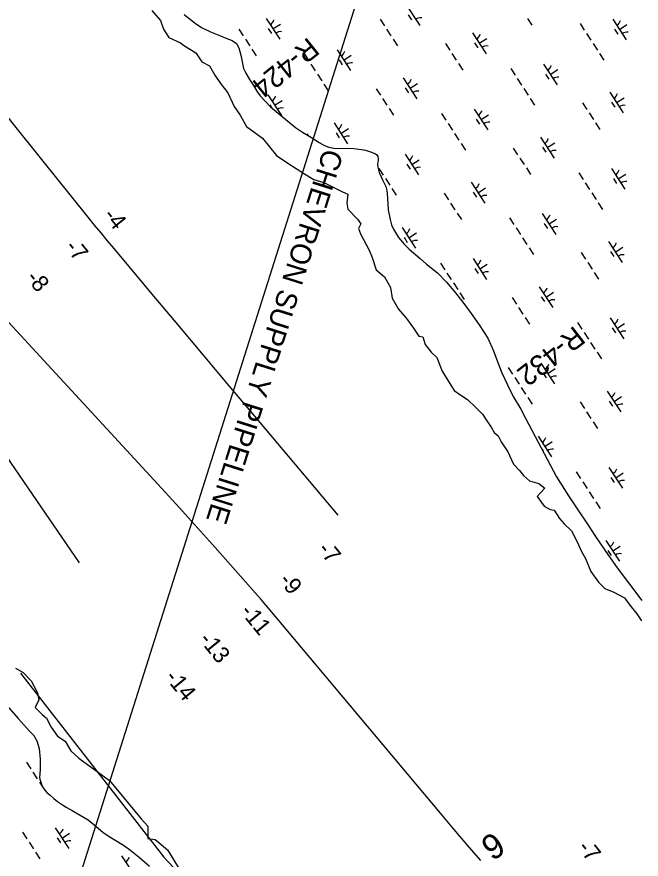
# Model space of a CAD drawing. Extents: x 3953924 to 3974542, y 193747 to 216192.
# Drawn here: x 3965380 to 3966638, y 201392 to 203089 of the extents above; entities that cross this region are included whole.
import ezdxf

# ---------------------------------------------------------------- set-up
doc = ezdxf.new("R2010")
doc.units = 0
for name, color, linetype in [('V-RIVR-EDGE', 7, 'Continuous'), ('V-RIVR-IDEN', 7, 'Continuous'), ('V-RIVR-JETY', 7, 'Continuous'), ('V-RIVR-RANG', 7, 'Continuous'), ('V-RIVR-RANG-IDEN', 7, 'Continuous'), ('V-TOPO-MINR', 7, 'Continuous'), ('V-UTIL-IDEN', 7, 'Continuous'), ('V-UTIL-LINE', 7, 'Continuous'), ('V-WETL-SWMP', 7, 'Continuous')]:
    doc.layers.add(name, color=color, linetype=linetype)

msp = doc.modelspace()

# ---------------------------------------------------------------- linework, layer by layer
at = {"layer": 'V-RIVR-EDGE'}
for points in [[(3965651.7, 203101.4), (3965669.5, 203081.2), (3965675.4, 203063.4), (3965686.1, 203046.8), (3965709.9, 203036.1), (3965715.8, 203031.3), (3965740.7, 203015.9), (3965752.6, 202998.1), (3965768, 202989.8), (3965778.7, 202970.8), (3965790.6, 202954.2), (3965804.8, 202935.2), (3965817.9, 202907.9), (3965829.8, 202890.1), (3965842.8, 202867.5), (3965874.9, 202843.8), (3965903.4, 202809.3), (3965925.9, 202793.9), (3965959.2, 202772.5), (3965978.2, 202760.7), (3965998.4, 202754.7), (3966036.3, 202735.7), (3966047, 202731), (3966044.7, 202713.2), (3966047, 202701.3), (3966066, 202681.1), (3966073.2, 202671.6), (3966068.4, 202662.1), (3966072, 202651.4), (3966089.8, 202618.2), (3966095.7, 202603.9), (3966104, 202579), (3966120.6, 202564.8), (3966132.5, 202543.4), (3966136.1, 202522), (3966149.1, 202499.5), (3966164.6, 202480.5), (3966178.8, 202461.5), (3966189.5, 202444.9), (3966197.8, 202443.7), (3966202.6, 202428.2), (3966214.4, 202412.8), (3966226.3, 202402.1), (3966237, 202374.8), (3966247.7, 202357), (3966260.7, 202335.6), (3966276.2, 202325), (3966288, 202317.8), (3966304.7, 202301.2), (3966317.7, 202288.1), (3966328.4, 202272.7), (3966335.5, 202262), (3966341.5, 202251.3), (3966349.8, 202244.2), (3966355.7, 202232.3), (3966368.8, 202212.2), (3966380.6, 202187.2), (3966392.5, 202174.2), (3966400.8, 202164.7), (3966412.7, 202154), (3966431.7, 202148.1), (3966443.6, 202138.6), (3966434.1, 202129.1), (3966428.1, 202121.9), (3966442.4, 202102.9), (3966454.2, 202095.8), (3966462.6, 202094.6), (3966473.2, 202078), (3966482.7, 202067.3), (3966497, 202053.1), (3966508.9, 202030.5), (3966517.2, 202011.5), (3966525.5, 201997.3), (3966536.2, 201971.2), (3966551.6, 201949.8), (3966564.7, 201936.7), (3966582.5, 201929.6), (3966603.8, 201917.7), (3966614.5, 201903.5), (3966628.8, 201885.7), (3966638.3, 201871.4)], [(3965377.2, 201776.5), (3965392.6, 201767.6), (3965409.2, 201750.9), (3965422, 201726.6), (3965424.6, 201712.5), (3965416.9, 201697.1), (3965431, 201683), (3965439.9, 201675.4), (3965448.9, 201657.4), (3965461.7, 201639.5), (3965477.1, 201629.3), (3965488.6, 201610), (3965505.2, 201594.7), (3965566.7, 201549.9), (3965630.7, 201473), (3965643.6, 201457.7), (3965643.6, 201433.3), (3965658.9, 201430.8), (3965683.3, 201410.3), (3965711.4, 201365.4)]]:
    msp.add_lwpolyline(points, dxfattribs=at)
at = {"layer": 'V-RIVR-JETY'}
msp.add_lwpolyline([(3965387.4, 201766), (3965676.4, 201395.8), (3965795.6, 201267.6), (3965922, 201152), (3966044.8, 201002.1), (3966216.4, 200738.4), (3966283.2, 200639.1), (3966436.7, 200467.6), (3966530.6, 200361), (3966624.5, 200225.5), (3966685.9, 200111.8), (3966696.8, 200091.9), (3966718.4, 200064.8), (3966859.3, 199862.5), (3966893.6, 199812), (3967164.5, 199403.8), (3967289.1, 199197.9), (3967375.8, 199057.1), (3967522.1, 198887.3), (3967612.4, 198786.2), (3967746, 198636.3), (3967827.3, 198542.4), (3968004.3, 198338.3), (3968150.6, 198174)], dxfattribs=at)
at = {"layer": 'V-TOPO-MINR'}
for points in [[(3965506.6, 201988.8), (3965255.4, 202354.7), (3965242.2, 202373.9), (3965228.9, 202393), (3965215.5, 202412), (3965202, 202431), (3965134.7, 202525.3), (3965087, 202591), (3965038.7, 202656.3), (3964989.5, 202720.9), (3964939.6, 202785), (3964780.4, 202986.5), (3964763, 203008.2), (3964745.4, 203029.6), (3964727.4, 203050.8), (3964709.1, 203071.7), (3964596.1, 203199.1), (3964544.6, 203255.3), (3964491.9, 203310.5), (3964437.5, 203364), (3964382, 203416.4), (3964269.3, 203519.5)], [(3966027, 202084.7), (3965859.3, 202283.9), (3965807.6, 202345.4), (3965755.9, 202406.9), (3965704.3, 202468.4), (3965652.7, 202529.9), (3965575.8, 202621.6), (3965562.7, 202637.4), (3965549.7, 202653.1), (3965536.7, 202669), (3965523.8, 202684.9), (3965430.1, 202801.1), (3965370.8, 202875.5), (3965312.1, 202950.4), (3965254.4, 203026), (3965197.2, 203102.1)], [(3966314.9, 201388.7), (3966287.3, 201420.2), (3966260.1, 201452), (3966233.1, 201484), (3965904.6, 201876.4), (3965893.8, 201889.2), (3965883, 201901.9), (3965872.1, 201914.5), (3965861.1, 201927.1), (3965810.7, 201984.2), (3965774.3, 202025.2), (3965737.8, 202066), (3965701, 202106.6), (3965664, 202147), (3965348, 202490.2), (3964865.3, 203050), (3964845.8, 203072.5), (3964826.2, 203095)]]:
    msp.add_lwpolyline(points, dxfattribs=at)
at = {"layer": 'V-UTIL-LINE'}
msp.add_line((3966429.3, 204272.5), (3965476.3, 201261.9), dxfattribs=at)
at = {"layer": 'V-WETL-SWMP'}
for p, q in [((3966164.5, 203112.8), (3966191.8, 203070.9)), ((3965716.9, 203093.4), (3965726.3, 203085.6)), ((3965726.3, 203085.6), (3965739.1, 203075.8)), ((3965882.2, 203085.1), (3965909.5, 203043.2)), ((3966111.8, 203083.8), (3966120.5, 203070.4)), ((3966168.4, 203092.7), (3966175, 203082.7)), ((3966408.8, 203085.1), (3966417.5, 203071.7)), ((3966580.2, 203084), (3966607.5, 203042.1)), ((3965739.1, 203075.8), (3965751.9, 203067.1)), ((3965751.9, 203067.1), (3965770.4, 203058.4)), ((3965827.5, 203063.4), (3965836.2, 203050)), ((3965886.1, 203064.9), (3965892.7, 203054.9)), ((3965895.9, 203064.1), (3965910.9, 203073.9)), ((3966124.9, 203063.7), (3966133.6, 203050.3)), ((3966514.4, 203075.1), (3966523.1, 203061.7)), ((3966584.1, 203063.9), (3966590.7, 203053.8)), ((3966593.9, 203063.1), (3966608.9, 203072.9)), ((3965770.4, 203058.4), (3965790.4, 203050)), ((3965790.4, 203050), (3965803.3, 203045.2)), ((3966297.9, 203056.2), (3966325.2, 203014.3)), ((3966527.5, 203055), (3966536.2, 203041.6)), ((3965803.3, 203045.2), (3965813.9, 203040.8)), ((3965813.9, 203040.8), (3965822.5, 203034.5)), ((3965822.5, 203034.5), (3965827, 203026.4)), ((3965840.6, 203043.3), (3965849.3, 203029.9)), ((3966138, 203043.6), (3966146.7, 203030.2)), ((3966243.2, 203034.6), (3966251.9, 203021.1)), ((3966301.8, 203036.1), (3966308.4, 203026)), ((3966311.6, 203035.3), (3966326.7, 203045.1)), ((3966540.6, 203034.9), (3966549.3, 203021.4)), ((3965827, 203026.4), (3965831.2, 203011.1)), ((3965853.6, 203023.2), (3965862.4, 203009.7)), ((3965959.3, 203013.2), (3965968, 202999.8)), ((3966025.1, 203022.1), (3966052.4, 202980.2)), ((3966256.3, 203014.4), (3966265, 203001)), ((3966553.7, 203014.7), (3966562.4, 203001.3)), ((3965831.2, 203011.1), (3965833.6, 202997.7)), ((3965833.6, 202997.7), (3965836.8, 202984.7)), ((3966029, 203002), (3966035.6, 202991.9)), ((3966038.7, 203001.2), (3966053.8, 203011)), ((3965836.8, 202984.7), (3965841.2, 202975.1)), ((3965972.4, 202993.1), (3965981.1, 202979.6)), ((3966269.4, 202994.3), (3966278.1, 202980.9)), ((3966375, 202984.3), (3966383.7, 202970.9)), ((3966440.8, 202993.3), (3966468.1, 202951.4)), ((3966454.5, 202972.3), (3966469.5, 202982.1)), ((3965841.2, 202975.1), (3965848.6, 202962.4)), ((3965848.6, 202962.4), (3965856.7, 202950)), ((3965985.5, 202972.9), (3965994.2, 202959.5)), ((3966158.5, 202965.5), (3966185.8, 202923.6)), ((3966388.1, 202964.2), (3966396.8, 202950.8)), ((3966444.7, 202973.1), (3966451.3, 202963.1)), ((3965856.7, 202950), (3965863.8, 202938.8)), ((3965998.6, 202952.8), (3966007.3, 202939.4)), ((3966162.4, 202945.4), (3966169, 202935.3)), ((3966172.2, 202944.5), (3966187.3, 202954.4)), ((3966401.2, 202944.1), (3966409.9, 202930.7)), ((3965863.8, 202938.8), (3965870.4, 202929.5)), ((3965870.4, 202929.5), (3965891, 202907)), ((3965885.7, 202931.4), (3965913, 202889.5)), ((3966103.8, 202943.8), (3966112.5, 202930.4)), ((3966574.2, 202936.7), (3966601.5, 202894.8)), ((3965889.6, 202911.2), (3965893.9, 202904.6)), ((3965899.3, 202910.4), (3965914.4, 202920.2)), ((3966116.9, 202923.7), (3966125.6, 202910.3)), ((3966414.3, 202924), (3966423, 202910.6)), ((3966519.5, 202915), (3966528.2, 202901.6)), ((3966578.1, 202916.5), (3966584.7, 202906.5)), ((3966587.9, 202915.7), (3966603, 202925.5)), ((3965891, 202907), (3965941.6, 202865.6)), ((3966130, 202903.6), (3966138.7, 202890.2)), ((3966235.6, 202893.6), (3966244.3, 202880.2)), ((3966301.4, 202902.5), (3966328.7, 202860.6)), ((3966532.6, 202894.9), (3966541.3, 202881.5)), ((3966305.3, 202882.4), (3966311.9, 202872.3)), ((3966315.1, 202881.6), (3966330.1, 202891.4)), ((3965941.6, 202865.6), (3965955.2, 202856.2)), ((3966019.1, 202874.7), (3966046.4, 202832.8)), ((3966032.8, 202853.8), (3966047.8, 202863.6)), ((3966248.7, 202873.5), (3966257.4, 202860.1)), ((3966545.7, 202874.8), (3966554.4, 202861.3)), ((3965955.2, 202856.2), (3965973.6, 202845.6)), ((3965964.4, 202853.1), (3965966.6, 202849.6)), ((3965973.6, 202845.6), (3965989.1, 202835.4)), ((3966023, 202854.6), (3966029.6, 202844.6)), ((3966261.8, 202853.4), (3966270.5, 202840)), ((3966434.8, 202845.9), (3966462.1, 202804)), ((3965989.1, 202835.4), (3965999.6, 202829.4)), ((3965999.6, 202829.4), (3966008.7, 202825.8)), ((3966008.7, 202825.8), (3966018.6, 202823.7)), ((3966274.9, 202833.3), (3966283.6, 202819.8)), ((3966438.7, 202825.8), (3966445.3, 202815.7)), ((3966448.5, 202825), (3966463.6, 202834.8)), ((3966018.6, 202823.7), (3966033.8, 202823.1)), ((3966033.8, 202823.1), (3966047.5, 202823.9)), ((3966047.5, 202823.9), (3966059, 202823.3)), ((3966059, 202823.3), (3966074.2, 202821.5)), ((3966074.2, 202821.5), (3966082.5, 202819.8)), ((3966082.5, 202819.8), (3966094.3, 202816.2)), ((3966094.3, 202816.2), (3966102.6, 202812.6)), ((3966102.6, 202812.6), (3966104.5, 202811)), ((3966104.5, 202811), (3966106, 202809.1)), ((3966106, 202809.1), (3966107.1, 202807.2)), ((3966162, 202811.8), (3966189.3, 202769.9)), ((3966380.1, 202824.2), (3966388.8, 202810.8)), ((3966107.7, 202799.9), (3966106.8, 202791.5)), ((3966106.8, 202791.5), (3966107.4, 202785.4)), ((3966107.1, 202807.2), (3966107.7, 202803)), ((3966107.7, 202803), (3966107.7, 202799.9)), ((3966165.9, 202791.7), (3966172.5, 202781.6)), ((3966175.7, 202790.8), (3966190.7, 202800.7)), ((3966393.2, 202804.1), (3966401.9, 202790.7)), ((3966107.4, 202785.4), (3966109.9, 202775.1)), ((3966109.3, 202782.7), (3966118, 202769.3)), ((3966109.9, 202775.1), (3966113.9, 202765.9)), ((3966406.3, 202784), (3966415, 202770.6)), ((3966577.7, 202783), (3966605, 202741)), ((3966113.9, 202765.9), (3966116.8, 202760.1)), ((3966116.8, 202760.1), (3966123, 202747)), ((3966122.4, 202762.6), (3966131.1, 202749.2)), ((3966511.9, 202774), (3966520.6, 202760.6)), ((3966581.6, 202762.8), (3966588.2, 202752.8)), ((3966591.4, 202762), (3966606.5, 202771.8)), ((3966123, 202747), (3966124.5, 202741.6)), ((3966124.5, 202741.6), (3966125.8, 202733.2)), ((3966135.5, 202742.5), (3966144.2, 202729.1)), ((3966295.4, 202755.2), (3966322.7, 202713.3)), ((3966309.1, 202734.2), (3966324.2, 202744)), ((3966525, 202753.9), (3966533.7, 202740.5)), ((3966125.8, 202733.2), (3966126.4, 202721.8)), ((3966240.7, 202733.5), (3966249.4, 202720.1)), ((3966299.3, 202735), (3966305.9, 202725)), ((3966538.1, 202733.8), (3966546.8, 202720.4)), ((3966126.4, 202721.8), (3966127.3, 202712.2)), ((3966127.3, 202712.2), (3966128.2, 202700)), ((3966253.8, 202713.4), (3966262.5, 202700)), ((3966551.2, 202713.7), (3966559.9, 202700.3)), ((3966128.2, 202700), (3966131.7, 202680.5)), ((3966266.9, 202693.3), (3966275.6, 202679.9)), ((3966438.3, 202692.2), (3966465.6, 202650.3)), ((3966131.7, 202680.5), (3966134.9, 202669.4)), ((3966372.5, 202683.3), (3966381.2, 202669.9)), ((3966452, 202671.3), (3966467, 202681.1)), ((3966134.9, 202669.4), (3966138.9, 202660.6)), ((3966138.9, 202660.6), (3966148.9, 202644)), ((3966156, 202664.4), (3966183.3, 202622.5)), ((3966385.6, 202663.2), (3966394.3, 202649.8)), ((3966442.2, 202672.1), (3966448.8, 202662)), ((3966148.9, 202644), (3966161.2, 202629.6)), ((3966159.9, 202644.3), (3966166.5, 202634.2)), ((3966169.7, 202643.5), (3966184.8, 202653.3)), ((3966398.7, 202643), (3966407.4, 202629.6)), ((3966161.2, 202629.6), (3966170.5, 202620.3)), ((3966411.8, 202622.9), (3966420.5, 202609.5)), ((3966571.7, 202635.6), (3966599, 202593.7)), ((3966585.4, 202614.6), (3966600.5, 202624.5)), ((3966170.5, 202620.3), (3966192.3, 202601.6)), ((3966517, 202613.9), (3966525.7, 202600.5)), ((3966575.6, 202615.5), (3966582.2, 202605.4)), ((3966192.3, 202601.6), (3966205.4, 202590.3)), ((3966205.4, 202590.3), (3966227.2, 202572.7)), ((3966233.1, 202592.5), (3966241.8, 202579.1)), ((3966298.9, 202601.5), (3966326.2, 202559.6)), ((3966312.6, 202580.5), (3966327.6, 202590.3)), ((3966530.1, 202593.8), (3966538.8, 202580.4)), ((3966227.2, 202572.7), (3966245.5, 202553.7)), ((3966246.2, 202572.4), (3966254.9, 202559)), ((3966302.8, 202581.3), (3966309.4, 202571.3)), ((3966543.2, 202573.7), (3966551.9, 202560.3)), ((3966245.5, 202553.7), (3966263.7, 202532.4)), ((3966259.3, 202552.3), (3966268, 202538.9)), ((3966432.3, 202544.8), (3966459.6, 202502.9)), ((3966263.7, 202532.4), (3966280.5, 202510.7)), ((3966272.4, 202532.2), (3966281.1, 202518.8)), ((3966377.6, 202523.2), (3966386.3, 202509.8)), ((3966436.2, 202524.7), (3966442.8, 202514.7)), ((3966446, 202523.9), (3966461.1, 202533.7)), ((3966280.5, 202510.7), (3966294.9, 202491)), ((3966390.7, 202503.1), (3966399.4, 202489.6)), ((3966294.9, 202491), (3966311.6, 202467.8)), ((3966403.8, 202482.9), (3966412.5, 202469.5)), ((3966509.4, 202473), (3966518.1, 202459.5)), ((3966575.2, 202481.9), (3966602.5, 202440)), ((3966588.9, 202460.9), (3966604, 202470.8)), ((3966311.6, 202467.8), (3966329, 202441.1)), ((3966522.5, 202452.8), (3966531.2, 202439.4)), ((3966579.1, 202461.8), (3966585.7, 202451.7)), ((3966329, 202441.1), (3966340, 202415.4)), ((3966535.6, 202432.7), (3966544.3, 202419.3)), ((3966340, 202415.4), (3966348.7, 202392)), ((3966548.7, 202412.6), (3966557.4, 202399.2)), ((3966348.7, 202392), (3966357, 202371.6)), ((3966435.8, 202391.1), (3966463.1, 202349.2)), ((3966357, 202371.6), (3966368.4, 202347.4)), ((3966370, 202382.2), (3966378.7, 202368.8)), ((3966439.7, 202371), (3966446.3, 202361)), ((3966449.5, 202370.2), (3966464.5, 202380)), ((3966383.1, 202362.1), (3966391.8, 202348.7)), ((3966368.4, 202347.4), (3966380.1, 202323.9)), ((3966396.2, 202342), (3966404.9, 202328.6)), ((3966569.2, 202334.5), (3966596.5, 202292.6)), ((3966380.1, 202323.9), (3966394.9, 202298.4)), ((3966409.3, 202321.9), (3966418, 202308.5)), ((3966582.9, 202313.6), (3966598, 202323.4)), ((3966514.5, 202312.8), (3966523.2, 202299.4)), ((3966573.1, 202314.4), (3966579.7, 202304.3)), ((3966394.9, 202298.4), (3966405.6, 202278.4)), ((3966527.6, 202292.7), (3966536.3, 202279.3)), ((3966405.6, 202278.4), (3966467.3, 202161.7)), ((3966540.7, 202272.6), (3966549.4, 202259.2)), ((3966429.8, 202243.8), (3966457.1, 202201.9)), ((3966443.5, 202222.8), (3966458.6, 202232.7)), ((3966438, 202217), (3966440.3, 202213.6)), ((3966572.7, 202180.8), (3966600, 202138.9)), ((3966506.9, 202171.9), (3966515.6, 202158.5)), ((3966586.4, 202159.9), (3966601.5, 202169.7)), ((3966467.3, 202161.7), (3966491.4, 202123.5)), ((3966520, 202151.8), (3966528.7, 202138.4)), ((3966576.6, 202160.7), (3966583.2, 202150.6)), ((3966533.1, 202131.7), (3966541.8, 202118.3)), ((3966491.4, 202123.5), (3966510.3, 202095.3)), ((3966546.2, 202111.5), (3966554.9, 202098.1)), ((3966510.3, 202095.3), (3966528, 202068.7)), ((3966528, 202068.7), (3966545.8, 202041.7)), ((3966545.8, 202041.7), (3966571.7, 202003)), ((3966566.7, 202033.5), (3966594, 201991.6)), ((3966570.6, 202013.3), (3966577.2, 202003.3)), ((3966580.4, 202012.5), (3966595.5, 202022.3)), ((3966571.7, 202003), (3966589.2, 201978.7)), ((3966589.2, 201978.7), (3966638.6, 201912.9)), ((3965334.3, 201729), (3965383, 201674.9)), ((3965383, 201674.9), (3965394.8, 201661.4)), ((3965394.8, 201661.4), (3965405.9, 201649.5)), ((3965405.9, 201649.5), (3965414.2, 201640.4)), ((3965414.2, 201640.4), (3965420.6, 201630.2)), ((3965420.6, 201630.2), (3965425, 201614.2)), ((3965425, 201614.2), (3965426.9, 201592.8)), ((3965399.3, 201586.9), (3965408, 201573.5)), ((3965426.9, 201592.8), (3965426.9, 201571.4)), ((3965426.9, 201571.4), (3965425.8, 201556.3)), ((3965412.3, 201566.8), (3965421.1, 201553.4)), ((3965425.8, 201556.3), (3965426.5, 201552.4)), ((3965426.5, 201552.4), (3965428.4, 201546.5)), ((3965425.4, 201546.7), (3965434.2, 201533.3)), ((3965428.4, 201546.5), (3965432.1, 201537.5)), ((3965432.1, 201537.5), (3965436.2, 201530.4)), ((3965436.2, 201530.4), (3965440.8, 201525.7)), ((3965440.8, 201525.7), (3965446.9, 201520.5)), ((3965446.9, 201520.5), (3965454.9, 201513.7)), ((3965454.9, 201513.7), (3965461.8, 201507.8)), ((3965461.8, 201507.8), (3965469.9, 201502.2)), ((3965469.9, 201502.2), (3965479.5, 201496.1)), ((3965479.5, 201496.1), (3965491.4, 201489.3)), ((3965491.4, 201489.3), (3965523.6, 201470.4)), ((3965523.6, 201470.4), (3965539.3, 201457.7)), ((3965457.5, 201454.9), (3965484.8, 201413)), ((3965539.3, 201457.7), (3965554.3, 201445.3)), ((3965391.7, 201445.9), (3965400.4, 201432.5)), ((3965461.4, 201434.7), (3965467.9, 201424.7)), ((3965471.1, 201433.9), (3965486.2, 201443.7)), ((3965554.3, 201445.3), (3965569.2, 201435.3)), ((3965569.2, 201435.3), (3965582.7, 201427.3)), ((3965404.8, 201425.8), (3965413.5, 201412.4)), ((3965582.7, 201427.3), (3965596.9, 201418.1)), ((3965596.9, 201418.1), (3965609.5, 201408.9)), ((3965417.9, 201405.7), (3965426.6, 201392.3)), ((3965609.5, 201408.9), (3965626.7, 201395.4)), ((3965590.9, 201398.3), (3965618.2, 201356.3)), ((3965626.7, 201395.4), (3965647.4, 201377.1))]:
    msp.add_line(p, q, dxfattribs=at)
for centre, start, end in [((3965881, 203087.4), 302.2901, 343.8338), ((3966193.4, 203068.9), 82.2901, 123.8337), ((3966579, 203086.3), 302.2901, 343.8338), ((3965911.1, 203041.1), 82.2901, 123.8337), ((3966296.7, 203058.6), 302.2901, 343.8338), ((3966609.1, 203040), 82.2901, 123.8337), ((3966326.8, 203012.3), 82.2901, 123.8337), ((3966023.9, 203024.4), 302.2901, 343.8338), ((3966054, 202978.1), 82.2901, 123.8337), ((3966439.6, 202995.6), 302.2901, 343.8338), ((3966157.3, 202967.8), 302.2901, 343.8338), ((3966469.7, 202949.3), 82.2901, 123.8337), ((3965884.5, 202933.7), 302.2901, 343.8338), ((3966187.4, 202921.5), 82.2901, 123.8337), ((3966573, 202939), 302.2901, 343.8338), ((3966603.1, 202892.7), 82.2901, 123.8337), ((3965914.6, 202887.4), 82.2901, 123.8337), ((3966300.2, 202904.9), 302.2901, 343.8338), ((3966330.3, 202858.6), 82.2901, 123.8337), ((3966017.9, 202877.1), 302.2901, 343.8338), ((3966048, 202830.8), 82.2901, 123.8337), ((3966433.6, 202848.2), 302.2901, 343.8338), ((3966160.8, 202814.1), 302.2901, 343.8338), ((3966463.7, 202801.9), 82.2901, 123.8337), ((3966190.9, 202767.8), 82.2901, 123.8337), ((3966576.5, 202785.3), 302.2901, 343.8338), ((3966294.2, 202757.5), 302.2901, 343.8338), ((3966606.6, 202739), 82.2901, 123.8337), ((3966324.3, 202711.2), 82.2901, 123.8337), ((3966437.1, 202694.5), 302.2901, 343.8338), ((3966154.8, 202666.7), 302.2901, 343.8338), ((3966467.2, 202648.2), 82.2901, 123.8337), ((3966184.9, 202620.5), 82.2901, 123.8337), ((3966570.5, 202637.9), 302.2901, 343.8338), ((3966600.7, 202591.6), 82.2901, 123.8337), ((3966297.7, 202603.8), 302.2901, 343.8338), ((3966327.8, 202557.5), 82.2901, 123.8337), ((3966431.1, 202547.2), 302.2901, 343.8338), ((3966461.2, 202500.9), 82.2901, 123.8337), ((3966574, 202484.2), 302.2901, 343.8338), ((3966604.1, 202437.9), 82.2901, 123.8337), ((3966434.6, 202393.5), 302.2901, 343.8338), ((3966464.7, 202347.2), 82.2901, 123.8337), ((3966568, 202336.9), 302.2901, 343.8338), ((3966598.2, 202290.6), 82.2901, 123.8337), ((3966428.6, 202246.1), 302.2901, 343.8338), ((3966458.7, 202199.8), 82.2901, 123.8337), ((3966571.5, 202183.1), 302.2901, 343.8338), ((3966601.6, 202136.9), 82.2901, 123.8337), ((3966565.5, 202035.8), 302.2901, 343.8338), ((3966595.7, 201989.5), 82.2901, 123.8337), ((3965456.3, 201457.2), 302.2901, 343.8338), ((3965486.4, 201410.9), 82.2901, 123.8337), ((3965589.7, 201400.6), 302.2901, 343.8338)]:
    msp.add_arc(centre, 17.6, start, end, dxfattribs=at)

# ---------------------------------------------------------------- texts
at = {"layer": 'V-RIVR-IDEN'}
msp.add_text('9', height=50, rotation=33.3913, dxfattribs=at).set_placement((3966337.7, 201386.5))
at = {"layer": 'V-RIVR-RANG'}
for s, rotation, p in [('-4', 309.0106, (3965552.6, 202687.6)), ('-7', 309.0106, (3965475.5, 202624)), ('-8', 309.0106, (3965397, 202562)), ('-7', 309.1913, (3965984.4, 202015)), ('-9', 309.1913, (3965906.3, 201952.5)), ('-11', 309.1913, (3965828.3, 201889.9)), ('-13', 309.1913, (3965745.5, 201833.4)), ('-14', 309.1913, (3965676.9, 201757.2)), ('-7', 308.9396, (3966508, 201414))]:
    msp.add_text(s, height=33.5, rotation=rotation, dxfattribs=at).set_placement(p)
at = {"layer": 'V-RIVR-RANG-IDEN'}
for s, rotation, p in [('R-424  ', 218.8217, (3965967.2, 203049)), ('R-432  ', 217.8847, (3966503.2, 202467.6))]:
    msp.add_text(s, height=41.5, rotation=rotation, dxfattribs=at).set_placement(p)
at = {"layer": 'V-UTIL-IDEN'}
msp.add_text('CHEVRON SUPPLY PIPELINE', height=42, rotation=252.4259, dxfattribs=at).set_placement((3965998.4, 202825.3))

doc.saveas('drawing.dxf')
